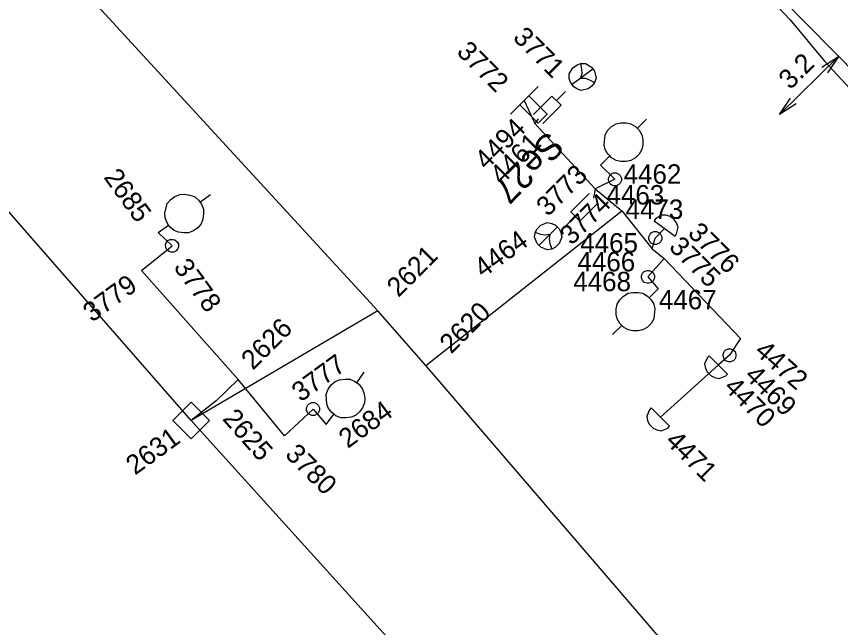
# Model space of a CAD drawing. Extents: x -535557 to -534097, y -1142175 to -1136716.
# Drawn here: x -535031.4 to -534999.56, y -1138864.49 to -1138840.88 of the extents above; entities that cross this region are included whole.
import ezdxf

# ---------------------------------------------------------------- set-up
doc = ezdxf.new("R2010")
doc.units = 0
for name, color, linetype in [('Default', 7, 'Continuous'), ('GIS_vektor_sdelovaci_kabely_CD', 7, 'Continuous'), ('SS_SZDC', 7, 'Continuous')]:
    doc.layers.add(name, color=color, linetype=linetype)

# ---------------------------------------------------------------- blocks, each defined once
blk = doc.blocks.new('POINT_DISPLAY')
at = {"layer": 'Default'}
blk.add_line((0, 0), (0, 0), dxfattribs=at)

msp = doc.modelspace()

# ---------------------------------------------------------------- linework, layer by layer
at = {"layer": 'GIS_vektor_sdelovaci_kabely_CD'}
msp.add_lwpolyline([(-535045.462, -1138783.573), (-535024.919, -1138807.012), (-535025.147, -1138808.084), (-535026.712, -1138809.655), (-535028.973, -1138811.759), (-535019.653, -1138821.946), (-535013.243, -1138828.352), (-535004.947, -1138836.978), (-535003.244, -1138839.172), (-535001.501, -1138841.015), (-535000.173, -1138842.612), (-534990.361, -1138853.189), (-534981.326, -1138863.381), (-534980.378, -1138863.98), (-534973.325, -1138870.913)], dxfattribs=at)
at = {"layer": 'SS_SZDC'}
for p, q in [((-535024.649, -1138856.489), (-535046.64, -1138831.35)), ((-535030.52, -1138838.02), (-535017.439, -1138852.25)), ((-535003.689, -1138838.299), (-534994.59, -1138847.559)), ((-534999.637, -1138842.423), (-535001.917, -1138844.669)), ((-535000.277, -1138842.843), (-534999.637, -1138842.423)), ((-534999.637, -1138842.423), (-535000.066, -1138843.056)), ((-535010.048, -1138843.092), (-535009.904, -1138842.864)), ((-535009.125, -1138842.916), (-535009.934, -1138843.503)), ((-535009.904, -1138842.864), (-535009.742, -1138842.746)), ((-535009.742, -1138842.746), (-535009.592, -1138842.698)), ((-535009.592, -1138842.698), (-535009.412, -1138842.691)), ((-535009.555, -1138842.919), (-535009.592, -1138842.698)), ((-535009.548, -1138843.099), (-535009.555, -1138842.919)), ((-535009.412, -1138842.691), (-535009.184, -1138842.835)), ((-535009.184, -1138842.835), (-535009.066, -1138842.997)), ((-535010.041, -1138843.272), (-535010.048, -1138843.092)), ((-535009.61, -1138843.268), (-535009.548, -1138843.099)), ((-535009.066, -1138842.997), (-535009, -1138843.258)), ((-535009.993, -1138843.422), (-535010.041, -1138843.272)), ((-535009.875, -1138843.584), (-535009.993, -1138843.422)), ((-535009.61, -1138843.268), (-535009.43, -1138843.261)), ((-535009.43, -1138843.261), (-535009.261, -1138843.324)), ((-535009.155, -1138843.555), (-535009.317, -1138843.673)), ((-535009.261, -1138843.324), (-535009.063, -1138843.427)), ((-535009.063, -1138843.427), (-535009.155, -1138843.555)), ((-535009, -1138843.258), (-535009.063, -1138843.427)), ((-535011.249, -1138843.589), (-535012.31, -1138844.65)), ((-535010.537, -1138844.128), (-535010.186, -1138843.772)), ((-535009.747, -1138843.676), (-535009.875, -1138843.584)), ((-535009.578, -1138843.739), (-535009.747, -1138843.676)), ((-535009.317, -1138843.673), (-535009.578, -1138843.739)), ((-535011.779, -1138844.12), (-535011.369, -1138845.02)), ((-535011.603, -1138843.943), (-535010.896, -1138844.65)), ((-535011.417, -1138844.664), (-535010.715, -1138843.952)), ((-535010.715, -1138843.952), (-535010.359, -1138844.303)), ((-535001.917, -1138844.669), (-535001.488, -1138844.035)), ((-535011.249, -1138845.003), (-535011.956, -1138844.296)), ((-535010.359, -1138844.303), (-535011.062, -1138845.015)), ((-535001.277, -1138844.249), (-535001.917, -1138844.669)), ((-535011.239, -1138844.84), (-535011.369, -1138845.02)), ((-535010.896, -1138844.65), (-535011.249, -1138845.003)), ((-535009.039, -1138847.54), (-535011.369, -1138845.02)), ((-535008.547, -1138845.276), (-535008.405, -1138845.135)), ((-535008.405, -1138845.135), (-535008.228, -1138845.029)), ((-535008.228, -1138845.029), (-535008.052, -1138844.993)), ((-535008.052, -1138844.993), (-535007.84, -1138844.993)), ((-535007.84, -1138844.993), (-535007.663, -1138845.029)), ((-535007.663, -1138845.029), (-535007.486, -1138845.135)), ((-535007.486, -1138845.135), (-535007.345, -1138845.276)), ((-535007.415, -1138845.205), (-535007.062, -1138844.852)), ((-535008.688, -1138845.842), (-535008.653, -1138845.453)), ((-535008.653, -1138845.453), (-535008.547, -1138845.276)), ((-535007.345, -1138845.276), (-535007.239, -1138845.453)), ((-535007.239, -1138845.453), (-535007.203, -1138845.63)), ((-535007.203, -1138845.63), (-535007.203, -1138845.842)), ((-535008.653, -1138846.018), (-535008.688, -1138845.842)), ((-535008.547, -1138846.195), (-535008.653, -1138846.018)), ((-535007.239, -1138846.018), (-535007.345, -1138846.195)), ((-535007.203, -1138845.842), (-535007.239, -1138846.018)), ((-535008.829, -1138846.62), (-535008.476, -1138846.266)), ((-535008.476, -1138846.266), (-535008.547, -1138846.195)), ((-535008.405, -1138846.337), (-535008.476, -1138846.266)), ((-535008.228, -1138846.443), (-535008.405, -1138846.337)), ((-535007.486, -1138846.337), (-535007.663, -1138846.443)), ((-535007.345, -1138846.195), (-535007.486, -1138846.337)), ((-535008.829, -1138846.62), (-535008.279, -1138847.17)), ((-535008.052, -1138846.478), (-535008.228, -1138846.443)), ((-535007.84, -1138846.478), (-535008.052, -1138846.478)), ((-535007.663, -1138846.443), (-535007.84, -1138846.478)), ((-535008.529, -1138847.12), (-535008.479, -1138847.02)), ((-535008.479, -1138847.02), (-535008.429, -1138846.97)), ((-535008.429, -1138846.97), (-535008.329, -1138846.92)), ((-535008.329, -1138846.92), (-535008.229, -1138846.92)), ((-535008.229, -1138846.92), (-535008.129, -1138846.97)), ((-535008.129, -1138846.97), (-535008.079, -1138847.02)), ((-535008.079, -1138847.02), (-535008.029, -1138847.12)), ((-535008.279, -1138847.17), (-535009.039, -1138847.54)), ((-535008.529, -1138847.22), (-535008.529, -1138847.12)), ((-535008.479, -1138847.32), (-535008.529, -1138847.22)), ((-535008.429, -1138847.37), (-535008.479, -1138847.32)), ((-535008.329, -1138847.42), (-535008.429, -1138847.37)), ((-535008.129, -1138847.37), (-535008.229, -1138847.42)), ((-535008.079, -1138847.32), (-535008.129, -1138847.37)), ((-535008.029, -1138847.22), (-535008.079, -1138847.32)), ((-535008.029, -1138847.12), (-535008.029, -1138847.22)), ((-535009.039, -1138847.54), (-535009.1, -1138847.899)), ((-535009.039, -1138847.54), (-535008.01, -1138848.389)), ((-535008.229, -1138847.42), (-535008.329, -1138847.42)), ((-535025.572, -1138848.105), (-535025.44, -1138847.947)), ((-535025.44, -1138847.947), (-535025.278, -1138847.829)), ((-535025.278, -1138847.829), (-535025.087, -1138847.752)), ((-535025.087, -1138847.752), (-535024.907, -1138847.745)), ((-535024.907, -1138847.745), (-535024.697, -1138847.778)), ((-535024.697, -1138847.778), (-535024.528, -1138847.841)), ((-535024.528, -1138847.841), (-535024.37, -1138847.973)), ((-535024.37, -1138847.973), (-535024.253, -1138848.135)), ((-535024.311, -1138848.054), (-535023.907, -1138847.76)), ((-535009.983, -1138848.43), (-535009.276, -1138847.723)), ((-535025.668, -1138848.483), (-535025.572, -1138848.105)), ((-535024.253, -1138848.135), (-535024.176, -1138848.326)), ((-535024.176, -1138848.326), (-535024.168, -1138848.506)), ((-535008.923, -1138848.076), (-535009.63, -1138848.783)), ((-535025.661, -1138848.664), (-535025.668, -1138848.483)), ((-535025.584, -1138848.855), (-535025.661, -1138848.664)), ((-535024.168, -1138848.506), (-535024.202, -1138848.716)), ((-535015.579, -1138854.37), (-535008.01, -1138848.389)), ((-535009.807, -1138848.607), (-535010.16, -1138848.96)), ((-535009.63, -1138848.783), (-535009.983, -1138848.43)), ((-535008.01, -1138848.389), (-535006.84, -1138849.86)), ((-535006.477, -1138848.551), (-535006.705, -1138848.695)), ((-535006.297, -1138848.558), (-535006.477, -1138848.551)), ((-535006.147, -1138848.606), (-535006.297, -1138848.558)), ((-535005.985, -1138848.724), (-535006.147, -1138848.606)), ((-535025.93, -1138849.229), (-535025.525, -1138848.936)), ((-535025.525, -1138848.936), (-535025.584, -1138848.855)), ((-535025.466, -1138849.017), (-535025.525, -1138848.936)), ((-535024.264, -1138848.885), (-535024.396, -1138849.043)), ((-535024.202, -1138848.716), (-535024.264, -1138848.885)), ((-535011.284, -1138849.087), (-535011.142, -1138848.945)), ((-535011.142, -1138848.945), (-535010.895, -1138848.839)), ((-535010.895, -1138848.839), (-535010.718, -1138848.875)), ((-535010.718, -1138848.875), (-535010.577, -1138848.945)), ((-535010.577, -1138848.945), (-535010.435, -1138849.087)), ((-535006.705, -1138848.695), (-535006.764, -1138848.776)), ((-535006.764, -1138848.776), (-535005.955, -1138849.363)), ((-535005.893, -1138848.852), (-535005.985, -1138848.724)), ((-535005.83, -1138849.021), (-535005.893, -1138848.852)), ((-535025.39, -1138849.739), (-535025.93, -1138849.229)), ((-535025.308, -1138849.149), (-535025.466, -1138849.017)), ((-535025.139, -1138849.211), (-535025.308, -1138849.149)), ((-535024.93, -1138849.245), (-535025.139, -1138849.211)), ((-535024.749, -1138849.237), (-535024.93, -1138849.245)), ((-535024.558, -1138849.16), (-535024.749, -1138849.237)), ((-535024.396, -1138849.043), (-535024.558, -1138849.16)), ((-535011.39, -1138849.405), (-535011.354, -1138849.228)), ((-535011.354, -1138849.228), (-535011.284, -1138849.087)), ((-535011.142, -1138849.299), (-535011.354, -1138849.228)), ((-535011.213, -1138849.723), (-535010.506, -1138849.016)), ((-535010.966, -1138849.334), (-535011.142, -1138849.299)), ((-535010.789, -1138849.299), (-535010.966, -1138849.334)), ((-535010.789, -1138849.299), (-535010.824, -1138849.476)), ((-535010.435, -1138849.087), (-535010.365, -1138849.228)), ((-535010.365, -1138849.228), (-535010.329, -1138849.405)), ((-535006.97, -1138849.39), (-535006.92, -1138849.29)), ((-535006.92, -1138849.29), (-535006.87, -1138849.24)), ((-535006.87, -1138849.24), (-535006.77, -1138849.19)), ((-535006.77, -1138849.19), (-535006.67, -1138849.19)), ((-535006.72, -1138849.44), (-535006.359, -1138849.069)), ((-535006.67, -1138849.19), (-535006.57, -1138849.24)), ((-535006.57, -1138849.24), (-535006.52, -1138849.29)), ((-535006.52, -1138849.29), (-535006.47, -1138849.39)), ((-535005.955, -1138849.363), (-535005.896, -1138849.282)), ((-535005.896, -1138849.282), (-535005.83, -1138849.021)), ((-535025.615, -1138849.631), (-535025.549, -1138849.54)), ((-535025.549, -1138849.54), (-535025.46, -1138849.495)), ((-535025.46, -1138849.495), (-535025.348, -1138849.493)), ((-535025.348, -1138849.493), (-535025.281, -1138849.514)), ((-535025.281, -1138849.514), (-535025.19, -1138849.58)), ((-535025.19, -1138849.58), (-535025.145, -1138849.669)), ((-535011.284, -1138849.652), (-535011.39, -1138849.405)), ((-535010.824, -1138849.476), (-535010.789, -1138849.652)), ((-535010.329, -1138849.405), (-535010.435, -1138849.652)), ((-535006.97, -1138849.49), (-535006.97, -1138849.39)), ((-535006.92, -1138849.59), (-535006.97, -1138849.49)), ((-535006.87, -1138849.64), (-535006.92, -1138849.59)), ((-535006.84, -1138849.86), (-535006.72, -1138849.44)), ((-535006.52, -1138849.59), (-535006.57, -1138849.64)), ((-535006.47, -1138849.49), (-535006.52, -1138849.59)), ((-535006.47, -1138849.39), (-535006.47, -1138849.49)), ((-535026.569, -1138850.7), (-535025.39, -1138849.739)), ((-535025.636, -1138849.698), (-535025.615, -1138849.631)), ((-535025.634, -1138849.81), (-535025.636, -1138849.698)), ((-535025.589, -1138849.899), (-535025.634, -1138849.81)), ((-535025.498, -1138849.965), (-535025.589, -1138849.899)), ((-535025.23, -1138849.939), (-535025.319, -1138849.984)), ((-535025.164, -1138849.848), (-535025.23, -1138849.939)), ((-535025.143, -1138849.781), (-535025.164, -1138849.848)), ((-535025.145, -1138849.669), (-535025.143, -1138849.781)), ((-535011.142, -1138849.794), (-535011.284, -1138849.652)), ((-535010.895, -1138849.9), (-535011.142, -1138849.794)), ((-535010.718, -1138849.864), (-535010.895, -1138849.9)), ((-535010.789, -1138849.652), (-535010.718, -1138849.864)), ((-535010.577, -1138849.794), (-535010.718, -1138849.864)), ((-535010.435, -1138849.652), (-535010.577, -1138849.794)), ((-535006.77, -1138849.69), (-535006.87, -1138849.64)), ((-535006.84, -1138849.86), (-535006.38, -1138850.229)), ((-535006.67, -1138849.69), (-535006.77, -1138849.69)), ((-535006.57, -1138849.64), (-535006.67, -1138849.69)), ((-535025.431, -1138849.986), (-535025.498, -1138849.965)), ((-535025.319, -1138849.984), (-535025.431, -1138849.986)), ((-535006.38, -1138850.229), (-535007, -1138850.94)), ((-535006.38, -1138850.229), (-535003.43, -1138853.319)), ((-535022.829, -1138854.909), (-535026.569, -1138850.7)), ((-535007.247, -1138850.904), (-535007.212, -1138850.798)), ((-535007.212, -1138850.798), (-535007.141, -1138850.727)), ((-535007.141, -1138850.727), (-535007.035, -1138850.692)), ((-535007.035, -1138850.692), (-535006.964, -1138850.692)), ((-535006.964, -1138850.692), (-535006.858, -1138850.727)), ((-535006.858, -1138850.727), (-535006.787, -1138850.798)), ((-535006.787, -1138850.798), (-535006.752, -1138850.904)), ((-535007.247, -1138850.975), (-535007.247, -1138850.904)), ((-535007.212, -1138851.081), (-535007.247, -1138850.975)), ((-535007.141, -1138851.152), (-535007.212, -1138851.081)), ((-535007.035, -1138851.187), (-535007.141, -1138851.152)), ((-535006.964, -1138851.187), (-535007.035, -1138851.187)), ((-535007, -1138850.94), (-535006.6, -1138851.399)), ((-535006.858, -1138851.152), (-535006.964, -1138851.187)), ((-535006.787, -1138851.081), (-535006.858, -1138851.152)), ((-535006.752, -1138850.975), (-535006.787, -1138851.081)), ((-535006.752, -1138850.904), (-535006.752, -1138850.975)), ((-535006.6, -1138851.399), (-535006.953, -1138851.753)), ((-535008.19, -1138852.001), (-535008.084, -1138851.824)), ((-535008.084, -1138851.824), (-535007.943, -1138851.682)), ((-535007.943, -1138851.682), (-535007.766, -1138851.576)), ((-535007.766, -1138851.576), (-535007.589, -1138851.541)), ((-535007.589, -1138851.541), (-535007.377, -1138851.541)), ((-535007.377, -1138851.541), (-535007.201, -1138851.576)), ((-535007.201, -1138851.576), (-535007.024, -1138851.682)), ((-535007.024, -1138851.682), (-535006.953, -1138851.753)), ((-535006.953, -1138851.753), (-535006.882, -1138851.824)), ((-535006.882, -1138851.824), (-535006.776, -1138852.001)), ((-535008.226, -1138852.177), (-535008.19, -1138852.001)), ((-535006.776, -1138852.001), (-535006.741, -1138852.177)), ((-535017.439, -1138852.25), (-535024.649, -1138856.489)), ((-535015.579, -1138854.37), (-535017.439, -1138852.25)), ((-535008.226, -1138852.389), (-535008.226, -1138852.177)), ((-535008.19, -1138852.566), (-535008.226, -1138852.389)), ((-535006.741, -1138852.177), (-535006.776, -1138852.566)), ((-535008.084, -1138852.743), (-535008.19, -1138852.566)), ((-535007.943, -1138852.884), (-535008.084, -1138852.743)), ((-535006.882, -1138852.743), (-535007.024, -1138852.884)), ((-535006.776, -1138852.566), (-535006.882, -1138852.743)), ((-535008.014, -1138852.814), (-535008.367, -1138853.167)), ((-535007.766, -1138852.99), (-535007.943, -1138852.884)), ((-535007.589, -1138853.026), (-535007.766, -1138852.99)), ((-535007.377, -1138853.026), (-535007.589, -1138853.026)), ((-535007.201, -1138852.99), (-535007.377, -1138853.026)), ((-535007.024, -1138852.884), (-535007.201, -1138852.99)), ((-535003.43, -1138853.319), (-535003.85, -1138853.969)), ((-535004.062, -1138853.828), (-535003.991, -1138853.757)), ((-535003.991, -1138853.757), (-535003.885, -1138853.722)), ((-535003.885, -1138853.722), (-535003.814, -1138853.722)), ((-535003.814, -1138853.722), (-535003.708, -1138853.757)), ((-535003.708, -1138853.757), (-535003.637, -1138853.828)), ((-535004.704, -1138854.057), (-535004.81, -1138854.304)), ((-535004.633, -1138853.986), (-535004.704, -1138854.057)), ((-535003.926, -1138854.693), (-535004.633, -1138853.986)), ((-535003.85, -1138853.969), (-535004.279, -1138854.34)), ((-535004.097, -1138853.934), (-535004.062, -1138853.828)), ((-535004.097, -1138854.005), (-535004.097, -1138853.934)), ((-535004.062, -1138854.111), (-535004.097, -1138854.005)), ((-535003.637, -1138853.828), (-535003.602, -1138853.934)), ((-535003.602, -1138854.005), (-535003.637, -1138854.111)), ((-535003.602, -1138853.934), (-535003.602, -1138854.005)), ((-535003.529, -1138868.379), (-535015.579, -1138854.37)), ((-535004.279, -1138854.34), (-535006.52, -1138856.36)), ((-535004.81, -1138854.304), (-535004.774, -1138854.481)), ((-535003.991, -1138854.182), (-535004.062, -1138854.111)), ((-535003.885, -1138854.217), (-535003.991, -1138854.182)), ((-535003.814, -1138854.217), (-535003.885, -1138854.217)), ((-535003.708, -1138854.182), (-535003.814, -1138854.217)), ((-535003.637, -1138854.111), (-535003.708, -1138854.182)), ((-535018.254, -1138855.031), (-535017.96, -1138854.627)), ((-535004.774, -1138854.481), (-535004.704, -1138854.622)), ((-535004.704, -1138854.622), (-535004.562, -1138854.764)), ((-535003.997, -1138854.764), (-535003.926, -1138854.693)), ((-535022.829, -1138854.909), (-535023.689, -1138855.729)), ((-535021.05, -1138857.079), (-535022.829, -1138854.909)), ((-535019.243, -1138855.116), (-535019.085, -1138854.984)), ((-535019.085, -1138854.984), (-535018.916, -1138854.921)), ((-535018.916, -1138854.921), (-535018.706, -1138854.888)), ((-535018.706, -1138854.888), (-535018.526, -1138854.896)), ((-535018.526, -1138854.896), (-535018.335, -1138854.973)), ((-535018.335, -1138854.973), (-535018.173, -1138855.09)), ((-535004.562, -1138854.764), (-535004.421, -1138854.834)), ((-535004.421, -1138854.834), (-535004.244, -1138854.87)), ((-535004.244, -1138854.87), (-535003.997, -1138854.764)), ((-535019.437, -1138855.469), (-535019.36, -1138855.278)), ((-535019.36, -1138855.278), (-535019.243, -1138855.116)), ((-535018.173, -1138855.09), (-535018.041, -1138855.248)), ((-535018.041, -1138855.248), (-535017.978, -1138855.417)), ((-535019.411, -1138855.859), (-535019.437, -1138855.469)), ((-535017.978, -1138855.417), (-535017.945, -1138855.627)), ((-535017.945, -1138855.627), (-535017.952, -1138855.807)), ((-535024.649, -1138855.782), (-535025.357, -1138856.489)), ((-535023.689, -1138855.729), (-535024.649, -1138856.489)), ((-535023.942, -1138856.489), (-535024.649, -1138855.782)), ((-535020.189, -1138855.999), (-535020.139, -1138855.899)), ((-535020.139, -1138855.899), (-535020.089, -1138855.849)), ((-535020.089, -1138855.849), (-535019.989, -1138855.799)), ((-535019.989, -1138855.799), (-535019.889, -1138855.799)), ((-535019.889, -1138855.799), (-535019.789, -1138855.849)), ((-535019.789, -1138855.849), (-535019.739, -1138855.899)), ((-535019.739, -1138855.899), (-535019.689, -1138855.999)), ((-535019.349, -1138856.028), (-535019.411, -1138855.859)), ((-535017.952, -1138855.807), (-535018.029, -1138855.998)), ((-535021.05, -1138857.079), (-535019.939, -1138856.049)), ((-535020.189, -1138856.099), (-535020.189, -1138855.999)), ((-535020.139, -1138856.199), (-535020.189, -1138856.099)), ((-535020.089, -1138856.249), (-535020.139, -1138856.199)), ((-535019.989, -1138856.299), (-535020.089, -1138856.249)), ((-535019.889, -1138856.299), (-535019.989, -1138856.299)), ((-535019.939, -1138856.049), (-535019.43, -1138856.649)), ((-535019.789, -1138856.249), (-535019.889, -1138856.299)), ((-535019.739, -1138856.199), (-535019.789, -1138856.249)), ((-535019.689, -1138856.099), (-535019.739, -1138856.199)), ((-535019.689, -1138855.999), (-535019.689, -1138856.099)), ((-535019.43, -1138856.649), (-535019.136, -1138856.245)), ((-535019.217, -1138856.186), (-535019.349, -1138856.028)), ((-535019.136, -1138856.245), (-535019.217, -1138856.186)), ((-535019.055, -1138856.304), (-535019.136, -1138856.245)), ((-535018.864, -1138856.381), (-535019.055, -1138856.304)), ((-535018.305, -1138856.292), (-535018.474, -1138856.355)), ((-535018.147, -1138856.16), (-535018.305, -1138856.292)), ((-535018.029, -1138855.998), (-535018.147, -1138856.16)), ((-535006.944, -1138856.077), (-535007.05, -1138856.324)), ((-535006.873, -1138856.006), (-535006.944, -1138856.077)), ((-535006.166, -1138856.713), (-535006.873, -1138856.006)), ((-535025.357, -1138856.489), (-535024.649, -1138857.197)), ((-535006.02, -1138877.079), (-535024.649, -1138856.489)), ((-535024.649, -1138857.197), (-535023.942, -1138856.489)), ((-535018.683, -1138856.388), (-535018.864, -1138856.381)), ((-535018.474, -1138856.355), (-535018.683, -1138856.388)), ((-535007.05, -1138856.324), (-535007.014, -1138856.501)), ((-535007.014, -1138856.501), (-535006.944, -1138856.642)), ((-535006.944, -1138856.642), (-535006.802, -1138856.784)), ((-535006.802, -1138856.784), (-535006.661, -1138856.854)), ((-535006.661, -1138856.854), (-535006.484, -1138856.89)), ((-535006.484, -1138856.89), (-535006.237, -1138856.784)), ((-535006.237, -1138856.784), (-535006.166, -1138856.713))]:
    msp.add_line(p, q, dxfattribs=at)

# ---------------------------------------------------------------- block references
for p in [(-535009.529, -1138843.209), (-535011.779, -1138844.12), (-535011.369, -1138845.02), (-535008.829, -1138846.62), (-535008.279, -1138847.17), (-535008.279, -1138847.17), (-535009.039, -1138847.54), (-535009.1, -1138847.899), (-535008.01, -1138848.389), (-535025.93, -1138849.229), (-535006.359, -1138849.069), (-535010.859, -1138849.37), (-535006.72, -1138849.44), (-535006.72, -1138849.44), (-535025.39, -1138849.739), (-535025.39, -1138849.739), (-535006.84, -1138849.86), (-535006.38, -1138850.229), (-535026.569, -1138850.7), (-535007, -1138850.94), (-535007, -1138850.94), (-535006.6, -1138851.399), (-535017.439, -1138852.25), (-535003.43, -1138853.319), (-535003.85, -1138853.969), (-535003.85, -1138853.969), (-535015.579, -1138854.37), (-535004.279, -1138854.34), (-535022.829, -1138854.909), (-535023.689, -1138855.729), (-535019.939, -1138856.049), (-535019.939, -1138856.049), (-535024.649, -1138856.489), (-535006.52, -1138856.36), (-535019.43, -1138856.649), (-535021.05, -1138857.079)]:
    msp.add_blockref('POINT_DISPLAY', p, dxfattribs=at)

# ---------------------------------------------------------------- texts
for s, height, rotation, p in [('3771', 0.75, 315, (-535012.256, -1138841.733)), ('3772', 0.75, 315, (-535014.43, -1138842.284)), ('3.2', 0.75, 44.5624, (-535001.504, -1138843.736)), ('4494', 0.75, 45, (-535013.245, -1138846.842)), ('4461', 0.75, 45, (-535012.652, -1138847.416)), ('Se27', 1, 225.3757, (-535010.869, -1138845.26)), ('3773', 0.75, 45, (-535010.864, -1138848.639)), ('2685', 0.75, 306, (-535028.054, -1138847.096)), ('3774', 0.75, 45, (-535009.95, -1138849.749)), ('3776', 0.75, 315, (-535005.501, -1138849.288)), ('4464', 0.75, 36, (-535013.37, -1138851.002)), ('3775', 0.75, 315, (-535006.227, -1138849.826)), ('2621', 0.75, 45, (-535016.639, -1138851.761)), ('3778', 0.75, 306, (-535025.354, -1138850.572)), ('3779', 0.75, 36, (-535028.481, -1138852.717)), ('2620', 0.75, 45, (-535014.599, -1138853.945)), ('2626', 0.75, 45, (-535022.265, -1138854.569)), ('4472', 0.75, 318.6, (-535002.92, -1138853.881)), ('3777', 0.75, 36, (-535020.415, -1138855.798)), ('4469', 0.75, 315, (-535003.301, -1138854.799)), ('4470', 0.75, 315, (-535004.107, -1138855.247)), ('2684', 0.75, 36, (-535018.6, -1138857.59)), ('2625', 0.75, 311.4, (-535023.47, -1138856.441)), ('2631', 0.75, 36, (-535026.82, -1138858.621)), ('4471', 0.75, 315, (-535006.368, -1138857.329)), ('3780', 0.75, 315, (-535021.058, -1138857.842))]:
    msp.add_text(s, height=height, rotation=rotation, dxfattribs=at).set_placement(p)
for s, p in [('4462', (-535007.941, -1138847.34)), ('4463', (-535008.602, -1138848.143)), ('4473', (-535007.866, -1138848.7)), ('4465', (-535009.617, -1138850.001)), ('4466', (-535009.724, -1138850.727)), ('4468', (-535009.886, -1138851.494)), ('4467', (-535006.577, -1138852.193))]:
    msp.add_text(s, height=0.75, dxfattribs=at).set_placement(p)

doc.saveas('drawing.dxf')
